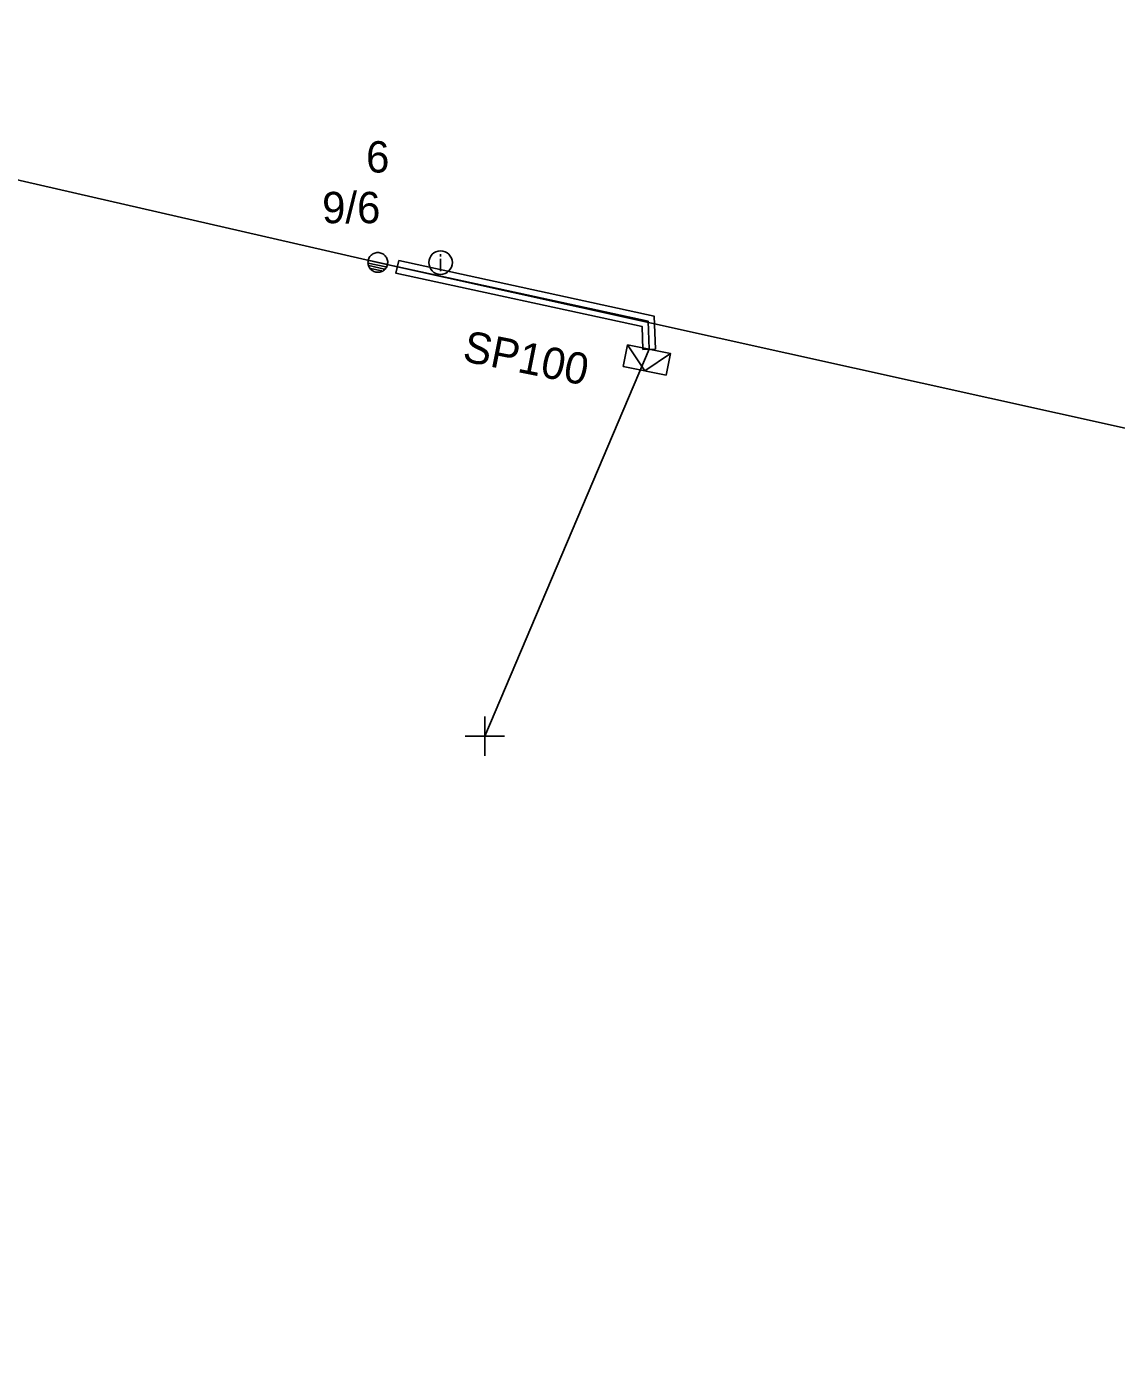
# Model space of a CAD drawing. Extents: x -748492 to -735633, y -1146251 to -1139940.
# Drawn here: x -740619 to -740584.27, y -1145430.46 to -1145387.66 of the extents above; entities that cross this region are included whole.
import ezdxf

# ---------------------------------------------------------------- set-up
doc = ezdxf.new("R2010")
doc.units = 0
for name, color, linetype in [('Vrstva 1', 7, 'Continuous'), ('Vrstva 10', 7, 'Continuous'), ('Vrstva 12', 7, 'Continuous'), ('Vrstva 13', 7, 'Continuous'), ('Vrstva 14', 7, 'Continuous'), ('Vrstva 2', 7, 'Continuous'), ('Vrstva 20', 7, 'Continuous'), ('Vrstva 31', 7, 'Continuous'), ('Vrstva 33', 7, 'Continuous'), ('Vrstva 34', 7, 'Continuous'), ('Vrstva 36', 7, 'Continuous'), ('Vrstva 52', 7, 'Continuous'), ('Vrstva 59', 7, 'Continuous'), ('Vrstva 9', 7, 'Continuous')]:
    doc.layers.add(name, color=color, linetype=linetype)

# ---------------------------------------------------------------- blocks, each defined once
blk = doc.blocks.new('NN440')
at = {"layer": 'Vrstva 2'}
for points in [[(0.631, -0.004), (0.627, 0.062), (0.617, 0.127), (0.6, 0.191), (0.577, 0.252), (0.547, 0.311), (0.511, 0.366), (0.469, 0.417), (0.423, 0.464), (0.371, 0.505), (0.316, 0.542), (0.257, 0.571), (0.196, 0.595), (0.132, 0.612), (0.067, 0.622), (0.001, 0.626), (-0.065, 0.622), (-0.13, 0.612), (-0.194, 0.595), (-0.255, 0.571), (-0.314, 0.542), (-0.369, 0.505), (-0.42, 0.464), (-0.467, 0.417), (-0.509, 0.366), (-0.544, 0.311), (-0.574, 0.252), (-0.598, 0.191), (-0.615, 0.127), (-0.626, 0.062), (-0.629, -0.004), (-0.626, -0.07), (-0.615, -0.135), (-0.598, -0.199), (-0.574, -0.26), (-0.544, -0.319), (-0.509, -0.374), (-0.467, -0.426), (-0.42, -0.472), (-0.369, -0.514), (-0.314, -0.55), (-0.255, -0.58), (-0.194, -0.603), (-0.13, -0.62), (-0.065, -0.631), (0.001, -0.634), (0.067, -0.631), (0.132, -0.62), (0.196, -0.603), (0.257, -0.58), (0.316, -0.55), (0.371, -0.514), (0.423, -0.472), (0.469, -0.426), (0.511, -0.374), (0.547, -0.319), (0.577, -0.26), (0.6, -0.199), (0.617, -0.135), (0.627, -0.07), (0.631, -0.004)], [(-0.631, 0), (0.629, 0)], [(-0.601, -0.177), (0.57, -0.177)], [(-0.513, -0.325), (0.501, -0.325)], [(-0.375, -0.473), (0.353, -0.473)]]:
    blk.add_lwpolyline(points, dxfattribs=at)
blk = doc.blocks.new('NN770')
at = {"layer": 'Vrstva 10'}
for p, q in [((0.002, 0.187), (0.002, 0.263)), ((0.002, -0.276), (0.002, 0.111))]:
    blk.add_line(p, q, dxfattribs=at)
blk.add_circle((0, -0.008), 0.375, dxfattribs=at)
blk = doc.blocks.new('NN800')
at = {"layer": 'Vrstva 1'}
for points in [[(-0.442, 0.442), (0.442, -0.442)], [(-0.442, -0.442), (0.442, 0.442)]]:
    blk.add_lwpolyline(points, dxfattribs=at)
blk = doc.blocks.new('NN630')
at = {"layer": 'Vrstva 9'}
for points in [[(-0.003, -0.7), (-0.703, 0)], [(-0.703, -0.7), (-0.703, 0), (0.697, 0), (0.697, -0.7)], [(-0.003, -0.7), (0.697, 0)], [(-0.703, -0.7), (0.697, -0.7)]]:
    blk.add_lwpolyline(points, dxfattribs=at)

msp = doc.modelspace()

# ---------------------------------------------------------------- linework, layer by layer
at = {"layer": 'Vrstva 1'}
msp.add_lwpolyline([(-740511.819, -1145430.459), (-740540.07, -1145417.8), (-740575.25, -1145402.39), (-740607.81, -1145395.17), (-740640.601, -1145387.661)], dxfattribs=at)
at = {"layer": 'Vrstva 20'}
msp.add_lwpolyline([(-740607.141, -1145395.111), (-740598.995, -1145396.888), (-740598.96, -1145397.933), (-740599.36, -1145397.947), (-740599.385, -1145397.212), (-740607.241, -1145395.512)], close=True, dxfattribs=at)
at = {"layer": 'Vrstva 52'}
msp.add_lwpolyline([(-740607.81, -1145395.17), (-740599.19, -1145397.05), (-740599.16, -1145397.94)], dxfattribs=at)
at = {"layer": 'Vrstva 59'}
msp.add_lwpolyline([(-740599.16, -1145397.939), (-740604.398, -1145410.28)], dxfattribs=at)

# ---------------------------------------------------------------- block references
at = {"layer": 'Vrstva 13', "xscale": 0.5000000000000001, "yscale": 0.5, "rotation": -12.30339998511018}
msp.add_blockref('NN440', (-740607.81, -1145395.17), dxfattribs=at)
at = {"layer": 'Vrstva 31', "rotation": -11.311719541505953}
msp.add_blockref('NN630', (-740599.16, -1145397.94), dxfattribs=at)
at = {"layer": 'Vrstva 34', "rotation": 45}
msp.add_blockref('NN800', (-740604.398, -1145410.279), dxfattribs=at)
at = {"layer": 'Vrstva 36'}
msp.add_blockref('NN770', (-740605.81, -1145395.17), dxfattribs=at)

# ---------------------------------------------------------------- texts
at = {"layer": 'Vrstva 12'}
msp.add_text('9/6', height=1, dxfattribs=at).set_placement((-740609.588, -1145393.922))
at = {"layer": 'Vrstva 14'}
msp.add_text('6', height=1, dxfattribs=at).set_placement((-740608.185, -1145392.306))
at = {"layer": 'Vrstva 33'}
msp.add_text('SP100', height=1, rotation=348.688, dxfattribs=at).set_placement((-740605.145, -1145398.311))

doc.saveas('drawing.dxf')
